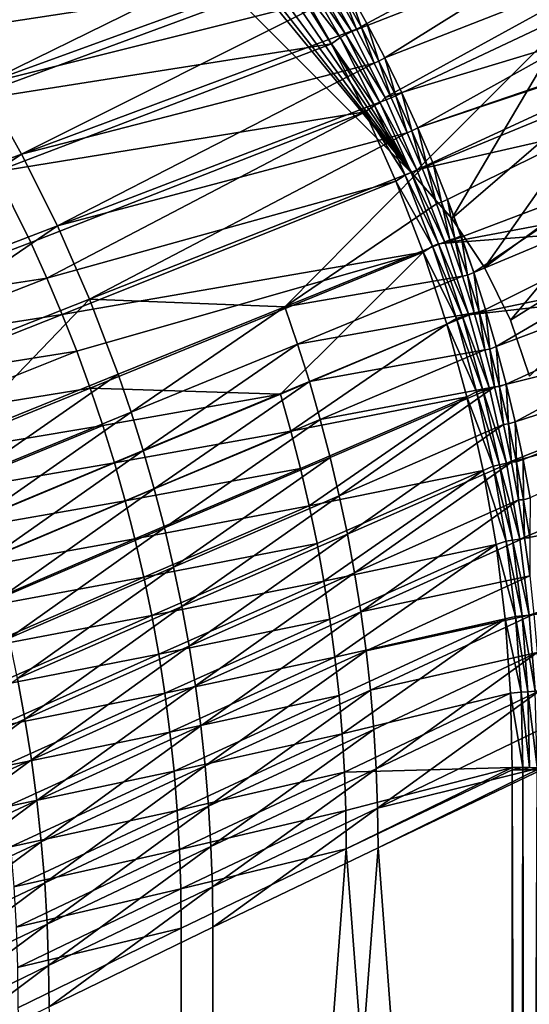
# Model space of a CAD drawing. Header units: metres. Extents: x -901 to 901, y -486 to 401.
# Tile 336 of 375: x 793 to 839, y 180 to 267. Entities that reach past the tile are written whole.
import ezdxf

# ---------------------------------------------------------------- set-up
doc = ezdxf.new("R2010")
doc.units = ezdxf.units.M

msp = doc.modelspace()

# ---------------------------------------------------------------- linework, layer by layer
at = {"layer": 'top0'}
for points in [[(868.623962, 290.492249, -3.399924), (824.199768, 266.802155, -32.467205), (822.541809, 269.816437, -32.465672)], [(825.783569, 263.74826, -32.468487), (824.199768, 266.802155, -32.467205), (868.623962, 290.492249, -3.399924)], [(872.828491, 282.140686, -3.399924), (825.783569, 263.74826, -32.468487), (868.623962, 290.492249, -3.399924)], [(819.514832, 272.042908, -29.865801), (822.860046, 266.103302, -29.869116), (870.017395, 284.498688, -0.803848)], [(822.860046, 266.103302, -29.869116), (825.802856, 260.232513, -29.871416), (870.017395, 284.498688, -0.803848)], [(870.017395, 284.498688, -0.803848), (825.802856, 260.232513, -29.871416), (874.420105, 274.93988, -0.803848)], [(827.292175, 260.656525, -32.469524), (825.783569, 263.74826, -32.468487), (872.828491, 282.140686, -3.399924)], [(828.724792, 257.528839, -32.47031), (827.292175, 260.656525, -32.469524), (872.828491, 282.140686, -3.399924)], [(828.724792, 257.528839, -32.47031), (872.828491, 282.140686, -3.399924), (876.485291, 273.91217, -3.399924)], [(784.054077, 265.684509, -84.85125), (814.151367, 276.510223, -31.994404), (780.032227, 271.43042, -84.902359)], [(817.738281, 270.841949, -31.971643), (814.151367, 276.510223, -31.994404), (784.054077, 265.684509, -84.85125)], [(786.258789, 267.410614, -86.06353), (818.101379, 275.146729, -33.518887), (790.043335, 261.401642, -86.029663)], [(818.101379, 275.146729, -33.518887), (819.894226, 272.241241, -33.514404), (790.043335, 261.401642, -86.029663)], [(825.802856, 260.232513, -29.871416), (828.644226, 253.807495, -29.872879), (874.420105, 274.93988, -0.803848)], [(874.420105, 274.93988, -0.803848), (828.644226, 253.807495, -29.872879), (878.28363, 265.150696, -0.803848)], [(876.619751, 273.58847, -3.399924), (828.724792, 257.528839, -32.47031), (876.485291, 273.91217, -3.399924)], [(830.080566, 254.367065, -32.470848), (828.724792, 257.528839, -32.47031), (876.619751, 273.58847, -3.399924)], [(831.358643, 251.173111, -32.471138), (830.080566, 254.367065, -32.470848), (876.619751, 273.58847, -3.399924)], [(831.358643, 251.173111, -32.471138), (876.619751, 273.58847, -3.399924), (833.678528, 244.696198, -32.470963)], [(833.678528, 244.696198, -32.470963), (876.619751, 273.58847, -3.399924), (880.22467, 264.190063, -3.399924)], [(790.043335, 261.401642, -86.029663), (819.894226, 272.241241, -33.514404), (821.615234, 269.292542, -33.510471)], [(822.860046, 266.103302, -29.869116), (819.514832, 272.042908, -29.865801), (818.973938, 271.717194, -30.285915)], [(818.481995, 271.422455, -30.782051), (817.738281, 270.841949, -31.971643), (821.815308, 265.554016, -30.776731)], [(822.317505, 265.82254, -30.285471), (818.973938, 271.717194, -30.285915), (818.481995, 271.422455, -30.782051)], [(821.815308, 265.554016, -30.776731), (822.317505, 265.82254, -30.285471), (818.481995, 271.422455, -30.782051)], [(822.317505, 265.82254, -30.285471), (822.860046, 266.103302, -29.869116), (818.973938, 271.717194, -30.285915)], [(787.7854, 259.748688, -84.805344), (817.738281, 270.841949, -31.971643), (784.054077, 265.684509, -84.85125)], [(821.042419, 264.988892, -31.954088), (817.738281, 270.841949, -31.971643), (787.7854, 259.748688, -84.805344)], [(817.738281, 270.841949, -31.971643), (821.042419, 264.988892, -31.954088), (821.815308, 265.554016, -30.776731)], [(823.263306, 266.302399, -33.507084), (821.615234, 269.292542, -33.510471), (822.03009, 269.50296, -32.920437)], [(822.03009, 269.50296, -32.920437), (822.541809, 269.816437, -32.465672), (823.683167, 266.503082, -32.919968)], [(823.683167, 266.503082, -32.919968), (823.263306, 266.302399, -33.507084), (822.03009, 269.50296, -32.920437)], [(822.541809, 269.816437, -32.465672), (824.199768, 266.802155, -32.467205), (823.683167, 266.503082, -32.919968)], [(790.043335, 261.401642, -86.029663), (821.615234, 269.292542, -33.510471), (793.528625, 255.209305, -85.997589)], [(821.615234, 269.292542, -33.510471), (823.263306, 266.302399, -33.507084), (793.528625, 255.209305, -85.997589)], [(823.683167, 266.503082, -32.919968), (824.199768, 266.802155, -32.467205), (825.262268, 263.46286, -32.919575)], [(824.199768, 266.802155, -32.467205), (825.783569, 263.74826, -32.468487), (825.262268, 263.46286, -32.919575)], [(793.528625, 255.209305, -85.997589), (823.263306, 266.302399, -33.507084), (824.837463, 263.272583, -33.50425)], [(825.367859, 259.768066, -30.28516), (822.317505, 265.82254, -30.285471), (821.815308, 265.554016, -30.776731)], [(825.802856, 260.232513, -29.871416), (822.860046, 266.103302, -29.869116), (822.317505, 265.82254, -30.285471)], [(825.367859, 259.768066, -30.28516), (825.802856, 260.232513, -29.871416), (822.317505, 265.82254, -30.285471)], [(824.837463, 263.272583, -33.50425), (823.263306, 266.302399, -33.507084), (823.683167, 266.503082, -32.919968)], [(825.262268, 263.46286, -32.919575), (824.837463, 263.272583, -33.50425), (823.683167, 266.503082, -32.919968)], [(791.217102, 253.63916, -84.764809), (821.042419, 264.988892, -31.954088), (787.7854, 259.748688, -84.805344)], [(791.217102, 253.63916, -84.764809), (824.055908, 258.968292, -31.941742), (821.042419, 264.988892, -31.954088)], [(821.815308, 265.554016, -30.776731), (821.042419, 264.988892, -31.954088), (824.855713, 259.525665, -30.773102)], [(821.042419, 264.988892, -31.954088), (824.055908, 258.968292, -31.941742), (824.855713, 259.525665, -30.773102)], [(824.855713, 259.525665, -30.773102), (825.367859, 259.768066, -30.28516), (821.815308, 265.554016, -30.776731)], [(828.644226, 253.807495, -29.872879), (831.146118, 247.301697, -29.873283), (878.28363, 265.150696, -0.803848)], [(878.28363, 265.150696, -0.803848), (831.146118, 247.301697, -29.873283), (881.120422, 256.717102, -0.803848)], [(880.22467, 264.190063, -3.399924), (834.719055, 241.41713, -32.470493), (833.678528, 244.696198, -32.470963)], [(835.679138, 238.113617, -32.469769), (834.719055, 241.41713, -32.470493), (880.22467, 264.190063, -3.399924)], [(882.92395, 255.96434, -3.399924), (835.679138, 238.113617, -32.469769), (880.22467, 264.190063, -3.399924)], [(796.706543, 248.848099, -85.967567), (793.528625, 255.209305, -85.997589), (824.837463, 263.272583, -33.50425)], [(824.837463, 263.272583, -33.50425), (826.336609, 260.204895, -33.501965), (796.706543, 248.848099, -85.967567)], [(826.336609, 260.204895, -33.501965), (824.837463, 263.272583, -33.50425), (825.262268, 263.46286, -32.919575)], [(825.262268, 263.46286, -32.919575), (825.783569, 263.74826, -32.468487), (826.766174, 260.384003, -32.91927)], [(826.766174, 260.384003, -32.91927), (826.336609, 260.204895, -33.501965), (825.262268, 263.46286, -32.919575)], [(825.783569, 263.74826, -32.468487), (827.292175, 260.656525, -32.469524), (826.766174, 260.384003, -32.91927)], [(790.043335, 261.401642, -86.029663), (793.528625, 255.209305, -85.997589), (763.974915, 244.178833, -139.173096)], [(826.766174, 260.384003, -32.91927), (827.292175, 260.656525, -32.469524), (828.193848, 257.268066, -32.919041)], [(827.292175, 260.656525, -32.469524), (828.724792, 257.528839, -32.47031), (828.193848, 257.268066, -32.919041)], [(826.336609, 260.204895, -33.501965), (827.759888, 257.101257, -33.500229), (796.706543, 248.848099, -85.967567)], [(828.116272, 253.566528, -30.28499), (825.367859, 259.768066, -30.28516), (824.855713, 259.525665, -30.773102)], [(828.644226, 253.807495, -29.872879), (825.802856, 260.232513, -29.871416), (825.367859, 259.768066, -30.28516)], [(828.116272, 253.566528, -30.28499), (828.644226, 253.807495, -29.872879), (825.367859, 259.768066, -30.28516)], [(827.759888, 257.101257, -33.500229), (826.336609, 260.204895, -33.501965), (826.766174, 260.384003, -32.91927)], [(828.193848, 257.268066, -32.919041), (827.759888, 257.101257, -33.500229), (826.766174, 260.384003, -32.91927)], [(794.339844, 247.372131, -84.729836), (824.055908, 258.968292, -31.941742), (791.217102, 253.63916, -84.764809)], [(795.782532, 244.184616, -84.714478), (824.055908, 258.968292, -31.941742), (794.339844, 247.372131, -84.729836)], [(826.772217, 252.80191, -31.93471), (824.055908, 258.968292, -31.941742), (795.782532, 244.184616, -84.714478)], [(824.855713, 259.525665, -30.773102), (824.055908, 258.968292, -31.941742), (827.594299, 253.350235, -30.771168)], [(824.055908, 258.968292, -31.941742), (826.772217, 252.80191, -31.93471), (827.594299, 253.350235, -30.771168)], [(827.594299, 253.350235, -30.771168), (828.116272, 253.566528, -30.28499), (824.855713, 259.525665, -30.773102)], [(796.706543, 248.848099, -85.967567), (827.759888, 257.101257, -33.500229), (799.569763, 242.33284, -85.939857)], [(799.569763, 242.33284, -85.939857), (827.759888, 257.101257, -33.500229), (829.106506, 253.963547, -33.499039)], [(829.106506, 253.963547, -33.499039), (827.759888, 257.101257, -33.500229), (828.193848, 257.268066, -32.919041)], [(828.193848, 257.268066, -32.919041), (828.724792, 257.528839, -32.47031), (829.543945, 254.116684, -32.918896)], [(829.543945, 254.116684, -32.918896), (829.106506, 253.963547, -33.499039), (828.193848, 257.268066, -32.919041)], [(828.724792, 257.528839, -32.47031), (830.080566, 254.367065, -32.470848), (829.543945, 254.116684, -32.918896)], [(831.146118, 247.301697, -29.873283), (882.727722, 251.24791, -0.803848), (881.120422, 256.717102, -0.803848)], [(882.92395, 255.96434, -3.399924), (836.558411, 234.787659, -32.468777), (835.679138, 238.113617, -32.469769)], [(837.356201, 231.441254, -32.467522), (836.558411, 234.787659, -32.468777), (882.92395, 255.96434, -3.399924)], [(885.419678, 246.937363, -3.399924), (837.356201, 231.441254, -32.467522), (882.92395, 255.96434, -3.399924)], [(763.974915, 244.178833, -139.173096), (793.528625, 255.209305, -85.997589), (767.271973, 237.544861, -139.12355)], [(767.271973, 237.544861, -139.12355), (793.528625, 255.209305, -85.997589), (796.706543, 248.848099, -85.967567)], [(779.590698, 241.712234, -111.234886), (794.339844, 247.372131, -84.729836), (791.217102, 253.63916, -84.764809)], [(816.913147, 241.648148, -59.450813), (799.569763, 242.33284, -85.939857), (829.106506, 253.963547, -33.499039)], [(829.106506, 253.963547, -33.499039), (830.375549, 250.793655, -33.498402), (816.913147, 241.648148, -59.450813)], [(830.554871, 247.231796, -30.284966), (828.116272, 253.566528, -30.28499), (827.594299, 253.350235, -30.771168)], [(831.146118, 247.301697, -29.873283), (828.644226, 253.807495, -29.872879), (828.116272, 253.566528, -30.28499)], [(830.554871, 247.231796, -30.284966), (831.146118, 247.301697, -29.873283), (828.116272, 253.566528, -30.28499)], [(830.375549, 250.793655, -33.498402), (829.106506, 253.963547, -33.499039), (829.543945, 254.116684, -32.918896)], [(829.543945, 254.116684, -32.918896), (830.080566, 254.367065, -32.470848), (830.815552, 250.931641, -32.918831)], [(830.815552, 250.931641, -32.918831), (830.375549, 250.793655, -33.498402), (829.543945, 254.116684, -32.918896)], [(830.080566, 254.367065, -32.470848), (831.358643, 251.173111, -32.471138), (830.815552, 250.931641, -32.918831)], [(797.144531, 240.963806, -84.700577), (826.772217, 252.80191, -31.93471), (795.782532, 244.184616, -84.714478)], [(829.184814, 246.511459, -31.933096), (826.772217, 252.80191, -31.93471), (797.144531, 240.963806, -84.700577)], [(827.594299, 253.350235, -30.771168), (826.772217, 252.80191, -31.93471), (830.023193, 247.041626, -30.770933)], [(826.772217, 252.80191, -31.93471), (829.184814, 246.511459, -31.933096), (830.023193, 247.041626, -30.770933)], [(830.023193, 247.041626, -30.770933), (830.554871, 247.231796, -30.284966), (827.594299, 253.350235, -30.771168)], [(830.815552, 250.931641, -32.918831), (831.358643, 251.173111, -32.471138), (832.008057, 247.71521, -32.91885)], [(831.146118, 247.301697, -29.873283), (833.248291, 240.941315, -29.872656), (882.727722, 251.24791, -0.803848)], [(831.358643, 251.173111, -32.471138), (832.558228, 247.948853, -32.471176), (832.008057, 247.71521, -32.91885)], [(832.558228, 247.948853, -32.471176), (831.358643, 251.173111, -32.471138), (833.678528, 244.696198, -32.470963)], [(833.248291, 240.941315, -29.872656), (883.954773, 246.598083, -0.803848), (882.727722, 251.24791, -0.803848)], [(830.375549, 250.793655, -33.498402), (831.566284, 247.593491, -33.498318), (816.913147, 241.648148, -59.450813)], [(831.566284, 247.593491, -33.498318), (830.375549, 250.793655, -33.498402), (830.815552, 250.931641, -32.918831)], [(832.008057, 247.71521, -32.91885), (831.566284, 247.593491, -33.498318), (830.815552, 250.931641, -32.918831)], [(770.241455, 230.747467, -139.078003), (767.271973, 237.544861, -139.12355), (796.706543, 248.848099, -85.967567)], [(799.569763, 242.33284, -85.939857), (770.241455, 230.747467, -139.078003), (796.706543, 248.848099, -85.967567)], [(816.913147, 241.648148, -59.450813), (831.566284, 247.593491, -33.498318), (832.677795, 244.364975, -33.498783)], [(832.677795, 244.364975, -33.498783), (831.566284, 247.593491, -33.498318), (832.008057, 247.71521, -32.91885)], [(832.008057, 247.71521, -32.91885), (832.558228, 247.948853, -32.471176), (833.121033, 244.469772, -32.918949)], [(833.121033, 244.469772, -32.918949), (832.677795, 244.364975, -33.498783), (832.008057, 247.71521, -32.91885)], [(832.558228, 247.948853, -32.471176), (833.678528, 244.696198, -32.470963), (833.121033, 244.469772, -32.918949)], [(795.782532, 244.184616, -84.714478), (794.339844, 247.372131, -84.729836), (779.590698, 241.712234, -111.234886)], [(830.023193, 247.041626, -30.770933), (829.184814, 246.511459, -31.933096), (832.138062, 240.617905, -30.772385)], [(832.679504, 240.781891, -30.285084), (830.554871, 247.231796, -30.284966), (830.023193, 247.041626, -30.770933)], [(832.138062, 240.617905, -30.772385), (832.679504, 240.781891, -30.285084), (830.023193, 247.041626, -30.770933)], [(833.248291, 240.941315, -29.872656), (831.146118, 247.301697, -29.873283), (830.554871, 247.231796, -30.284966)], [(832.679504, 240.781891, -30.285084), (833.248291, 240.941315, -29.872656), (830.554871, 247.231796, -30.284966)], [(833.248291, 240.941315, -29.872656), (835.075623, 234.382751, -29.870964), (883.954773, 246.598083, -0.803848)], [(835.075623, 234.382751, -29.870964), (836.579956, 227.764771, -29.868177), (883.954773, 246.598083, -0.803848)], [(883.954773, 246.598083, -0.803848), (836.579956, 227.764771, -29.868177), (885.311462, 240.790527, -0.803848)], [(838.072083, 228.07637, -32.465992), (837.356201, 231.441254, -32.467522), (885.419678, 246.937363, -3.399924)], [(838.705444, 224.694992, -32.464188), (838.072083, 228.07637, -32.465992), (885.419678, 246.937363, -3.399924)], [(798.424927, 237.7117, -84.688156), (829.184814, 246.511459, -31.933096), (797.144531, 240.963806, -84.700577)], [(829.184814, 246.511459, -31.933096), (798.424927, 237.7117, -84.688156), (799.623413, 234.430222, -84.677231)], [(816.514954, 233.888519, -58.256424), (829.184814, 246.511459, -31.933096), (799.623413, 234.430222, -84.677231)], [(831.28717, 240.118668, -31.937), (829.184814, 246.511459, -31.933096), (816.514954, 233.888519, -58.256424)], [(829.184814, 246.511459, -31.933096), (831.28717, 240.118668, -31.937), (832.138062, 240.617905, -30.772385)], [(781.059692, 238.456207, -111.214241), (795.782532, 244.184616, -84.714478), (779.590698, 241.712234, -111.234886)], [(797.144531, 240.963806, -84.700577), (795.782532, 244.184616, -84.714478), (781.059692, 238.456207, -111.214241)], [(816.913147, 241.648148, -59.450813), (832.677795, 244.364975, -33.498783), (818.043152, 238.344742, -59.444592)], [(832.677795, 244.364975, -33.498783), (833.709656, 241.110107, -33.499809), (818.043152, 238.344742, -59.444592)], [(833.709656, 241.110107, -33.499809), (832.677795, 244.364975, -33.498783), (833.121033, 244.469772, -32.918949)], [(833.121033, 244.469772, -32.918949), (833.678528, 244.696198, -32.470963), (834.154236, 241.197723, -32.919128)], [(834.154236, 241.197723, -32.919128), (833.709656, 241.110107, -33.499809), (833.121033, 244.469772, -32.918949)], [(833.678528, 244.696198, -32.470963), (834.719055, 241.41713, -32.470493), (834.154236, 241.197723, -32.919128)], [(770.241455, 230.747467, -139.078003), (799.569763, 242.33284, -85.939857), (787.432983, 229.730591, -112.442902)], [(787.432983, 229.730591, -112.442902), (799.569763, 242.33284, -85.939857), (802.111572, 235.678757, -85.914696)], [(802.111572, 235.678757, -85.914696), (799.569763, 242.33284, -85.939857), (816.913147, 241.648148, -59.450813)], [(803.260132, 232.304489, -85.90316), (802.111572, 235.678757, -85.914696), (816.913147, 241.648148, -59.450813)], [(816.913147, 241.648148, -59.450813), (818.043152, 238.344742, -59.444592), (803.260132, 232.304489, -85.90316)], [(834.154236, 241.197723, -32.919128), (834.719055, 241.41713, -32.470493), (835.107117, 237.901505, -32.919388)], [(834.719055, 241.41713, -32.470493), (835.679138, 238.113617, -32.469769), (835.107117, 237.901505, -32.919388)], [(782.446411, 235.165741, -111.19529), (797.144531, 240.963806, -84.700577), (781.059692, 238.456207, -111.214241)], [(798.424927, 237.7117, -84.688156), (797.144531, 240.963806, -84.700577), (782.446411, 235.165741, -111.19529)], [(818.043152, 238.344742, -59.444592), (833.709656, 241.110107, -33.499809), (819.092041, 235.013672, -59.438763)], [(819.092041, 235.013672, -59.438763), (833.709656, 241.110107, -33.499809), (834.661255, 237.830887, -33.501411)], [(832.138062, 240.617905, -30.772385), (831.28717, 240.118668, -31.937), (833.93573, 234.098236, -30.775509)], [(834.486694, 234.23587, -30.285343), (832.679504, 240.781891, -30.285084), (832.138062, 240.617905, -30.772385)], [(833.93573, 234.098236, -30.775509), (834.486694, 234.23587, -30.285343), (832.138062, 240.617905, -30.772385)], [(835.075623, 234.382751, -29.870964), (833.248291, 240.941315, -29.872656), (832.679504, 240.781891, -30.285084)], [(834.486694, 234.23587, -30.285343), (835.075623, 234.382751, -29.870964), (832.679504, 240.781891, -30.285084)], [(834.661255, 237.830887, -33.501411), (833.709656, 241.110107, -33.499809), (834.154236, 241.197723, -32.919128)], [(835.107117, 237.901505, -32.919388), (834.661255, 237.830887, -33.501411), (834.154236, 241.197723, -32.919128)], [(836.579956, 227.764771, -29.868177), (837.767822, 221.024963, -29.86421), (885.311462, 240.790527, -0.803848)], [(885.311462, 240.790527, -0.803848), (837.767822, 221.024963, -29.86421), (887.293213, 230.21315, -0.803848)], [(817.451233, 230.603241, -58.254318), (831.28717, 240.118668, -31.937), (816.514954, 233.888519, -58.256424)], [(833.072754, 233.645325, -31.946529), (831.28717, 240.118668, -31.937), (817.451233, 230.603241, -58.254318)], [(831.28717, 240.118668, -31.937), (833.072754, 233.645325, -31.946529), (833.93573, 234.098236, -30.775509)], [(818.043152, 238.344742, -59.444592), (804.326172, 228.901352, -85.892357), (803.260132, 232.304489, -85.90316)], [(818.043152, 238.344742, -59.444592), (819.092041, 235.013672, -59.438763), (804.326172, 228.901352, -85.892357)], [(820.059326, 231.656891, -59.433346), (819.092041, 235.013672, -59.438763), (834.661255, 237.830887, -33.501411)], [(820.059326, 231.656891, -59.433346), (834.661255, 237.830887, -33.501411), (835.532043, 234.529343, -33.50359)], [(835.532043, 234.529343, -33.50359), (834.661255, 237.830887, -33.501411), (835.107117, 237.901505, -32.919388)], [(835.107117, 237.901505, -32.919388), (835.679138, 238.113617, -32.469769), (835.97937, 234.583466, -32.919727)], [(835.97937, 234.583466, -32.919727), (835.532043, 234.529343, -33.50359), (835.107117, 237.901505, -32.919388)], [(835.679138, 238.113617, -32.469769), (836.558411, 234.787659, -32.468777), (835.97937, 234.583466, -32.919727)], [(783.75, 231.842865, -111.17807), (798.424927, 237.7117, -84.688156), (782.446411, 235.165741, -111.19529)], [(799.623413, 234.430222, -84.677231), (798.424927, 237.7117, -84.688156), (783.75, 231.842865, -111.17807)], [(788.601624, 226.283081, -112.427246), (787.432983, 229.730591, -112.442902), (802.111572, 235.678757, -85.914696)], [(788.601624, 226.283081, -112.427246), (802.111572, 235.678757, -85.914696), (803.260132, 232.304489, -85.90316)], [(784.970093, 228.489502, -111.162621), (799.623413, 234.430222, -84.677231), (783.75, 231.842865, -111.17807)], [(800.739868, 231.121246, -84.667824), (799.623413, 234.430222, -84.677231), (784.970093, 228.489502, -111.162621)], [(816.514954, 233.888519, -58.256424), (799.623413, 234.430222, -84.677231), (800.739868, 231.121246, -84.667824)], [(819.092041, 235.013672, -59.438763), (805.309082, 225.471313, -85.882317), (804.326172, 228.901352, -85.892357)], [(805.309082, 225.471313, -85.882317), (819.092041, 235.013672, -59.438763), (820.059326, 231.656891, -59.433346)], [(820.944336, 228.276413, -59.428356), (820.059326, 231.656891, -59.433346), (835.532043, 234.529343, -33.50359)], [(820.944336, 228.276413, -59.428356), (835.532043, 234.529343, -33.50359), (821.746582, 224.874222, -59.423809)], [(835.532043, 234.529343, -33.50359), (836.321472, 231.207458, -33.506363), (821.746582, 224.874222, -59.423809)], [(836.579956, 227.764771, -29.868177), (835.075623, 234.382751, -29.870964), (834.486694, 234.23587, -30.285343)], [(836.321472, 231.207458, -33.506363), (835.532043, 234.529343, -33.50359), (835.97937, 234.583466, -32.919727)], [(835.97937, 234.583466, -32.919727), (836.558411, 234.787659, -32.468777), (836.770569, 231.246048, -32.920147)], [(836.770569, 231.246048, -32.920147), (836.321472, 231.207458, -33.506363), (835.97937, 234.583466, -32.919727)], [(836.558411, 234.787659, -32.468777), (837.356201, 231.441254, -32.467522), (836.770569, 231.246048, -32.920147)], [(801.773987, 227.786713, -84.659973), (816.514954, 233.888519, -58.256424), (800.739868, 231.121246, -84.667824)], [(817.451233, 230.603241, -58.254318), (816.514954, 233.888519, -58.256424), (801.773987, 227.786713, -84.659973)], [(818.306274, 227.297302, -58.253456), (833.072754, 233.645325, -31.946529), (817.451233, 230.603241, -58.254318)], [(833.072754, 233.645325, -31.946529), (818.306274, 227.297302, -58.253456), (819.079956, 223.972549, -58.253849)], [(834.535034, 227.113144, -31.961788), (833.072754, 233.645325, -31.946529), (819.079956, 223.972549, -58.253849)], [(833.93573, 234.098236, -30.775509), (833.072754, 233.645325, -31.946529), (835.41272, 227.50177, -30.780293)], [(833.072754, 233.645325, -31.946529), (834.535034, 227.113144, -31.961788), (835.41272, 227.50177, -30.780293)], [(835.973206, 227.612854, -30.28574), (834.486694, 234.23587, -30.285343), (833.93573, 234.098236, -30.775509)], [(835.41272, 227.50177, -30.780293), (835.973206, 227.612854, -30.28574), (833.93573, 234.098236, -30.775509)], [(835.973206, 227.612854, -30.28574), (836.579956, 227.764771, -29.868177), (834.486694, 234.23587, -30.285343)], [(789.686218, 222.805603, -112.412613), (788.601624, 226.283081, -112.427246), (803.260132, 232.304489, -85.90316)], [(803.260132, 232.304489, -85.90316), (804.326172, 228.901352, -85.892357), (789.686218, 222.805603, -112.412613)], [(786.106506, 225.107605, -111.148964), (800.739868, 231.121246, -84.667824), (784.970093, 228.489502, -111.162621)], [(801.773987, 227.786713, -84.659973), (800.739868, 231.121246, -84.667824), (786.106506, 225.107605, -111.148964)], [(806.208374, 222.016403, -85.873077), (805.309082, 225.471313, -85.882317), (820.059326, 231.656891, -59.433346)], [(806.208374, 222.016403, -85.873077), (820.059326, 231.656891, -59.433346), (820.944336, 228.276413, -59.428356)], [(821.746582, 224.874222, -59.423809), (836.321472, 231.207458, -33.506363), (822.465637, 221.452316, -59.419724)], [(836.321472, 231.207458, -33.506363), (837.029053, 227.867264, -33.509735), (822.465637, 221.452316, -59.419724)], [(837.029053, 227.867264, -33.509735), (836.321472, 231.207458, -33.506363), (836.770569, 231.246048, -32.920147)], [(836.770569, 231.246048, -32.920147), (837.356201, 231.441254, -32.467522), (837.480286, 227.891617, -32.920643)], [(837.480286, 227.891617, -32.920643), (837.029053, 227.867264, -33.509735), (836.770569, 231.246048, -32.920147)], [(837.356201, 231.441254, -32.467522), (838.072083, 228.07637, -32.465992), (837.480286, 227.891617, -32.920643)], [(802.725708, 224.428482, -84.653687), (817.451233, 230.603241, -58.254318), (801.773987, 227.786713, -84.659973)], [(818.306274, 227.297302, -58.253456), (817.451233, 230.603241, -58.254318), (802.725708, 224.428482, -84.653687)], [(837.767822, 221.024963, -29.86421), (838.615112, 214.274445, -29.859097), (887.293213, 230.21315, -0.803848)], [(887.293213, 230.21315, -0.803848), (838.615112, 214.274445, -29.859097), (888.514221, 221.03038, -0.803848)], [(804.326172, 228.901352, -85.892357), (790.686157, 219.300171, -112.39904), (789.686218, 222.805603, -112.412613)], [(804.326172, 228.901352, -85.892357), (805.309082, 225.471313, -85.882317), (790.686157, 219.300171, -112.39904)], [(807.023499, 218.538605, -85.86467), (806.208374, 222.016403, -85.873077), (820.944336, 228.276413, -59.428356)], [(820.944336, 228.276413, -59.428356), (821.746582, 224.874222, -59.423809), (807.023499, 218.538605, -85.86467)], [(787.159119, 221.699112, -111.137146), (801.773987, 227.786713, -84.659973), (786.106506, 225.107605, -111.148964)], [(802.725708, 224.428482, -84.653687), (801.773987, 227.786713, -84.659973), (787.159119, 221.699112, -111.137146)], [(822.465637, 221.452316, -59.419724), (837.029053, 227.867264, -33.509735), (823.101074, 218.012726, -59.416122)], [(837.029053, 227.867264, -33.509735), (837.654236, 224.510757, -33.513721), (823.101074, 218.012726, -59.416122)], [(835.41272, 227.50177, -30.780293), (834.535034, 227.113144, -31.961788), (836.565735, 220.847626, -30.786724)], [(837.13562, 220.931931, -30.28627), (835.973206, 227.612854, -30.28574), (835.41272, 227.50177, -30.780293)], [(836.565735, 220.847626, -30.786724), (837.13562, 220.931931, -30.28627), (835.41272, 227.50177, -30.780293)], [(837.767822, 221.024963, -29.86421), (836.579956, 227.764771, -29.868177), (835.973206, 227.612854, -30.28574)], [(837.13562, 220.931931, -30.28627), (837.767822, 221.024963, -29.86421), (835.973206, 227.612854, -30.28574)], [(837.654236, 224.510757, -33.513721), (837.029053, 227.867264, -33.509735), (837.480286, 227.891617, -32.920643)], [(837.480286, 227.891617, -32.920643), (838.072083, 228.07637, -32.465992), (838.108215, 224.522614, -32.921223)], [(838.108215, 224.522614, -32.921223), (837.654236, 224.510757, -33.513721), (837.480286, 227.891617, -32.920643)], [(838.072083, 228.07637, -32.465992), (838.705444, 224.694992, -32.464188), (838.108215, 224.522614, -32.921223)], [(803.594849, 221.048477, -84.648994), (818.306274, 227.297302, -58.253456), (802.725708, 224.428482, -84.653687)], [(819.079956, 223.972549, -58.253849), (818.306274, 227.297302, -58.253456), (803.594849, 221.048477, -84.648994)], [(834.535034, 227.113144, -31.961788), (819.079956, 223.972549, -58.253849), (819.772034, 220.630875, -58.255516)], [(820.382385, 217.274124, -58.258472), (834.535034, 227.113144, -31.961788), (819.772034, 220.630875, -58.255516)], [(835.667725, 220.543488, -31.982882), (834.535034, 227.113144, -31.961788), (820.382385, 217.274124, -58.258472)], [(834.535034, 227.113144, -31.961788), (835.667725, 220.543488, -31.982882), (836.565735, 220.847626, -30.786724)], [(805.309082, 225.471313, -85.882317), (791.600891, 215.768814, -112.386566), (790.686157, 219.300171, -112.39904)], [(791.600891, 215.768814, -112.386566), (805.309082, 225.471313, -85.882317), (806.208374, 222.016403, -85.873077)], [(807.023499, 218.538605, -85.86467), (821.746582, 224.874222, -59.423809), (807.753967, 215.039963, -85.857124)], [(807.753967, 215.039963, -85.857124), (821.746582, 224.874222, -59.423809), (822.465637, 221.452316, -59.419724)], [(788.127808, 218.265915, -111.12719), (802.725708, 224.428482, -84.653687), (787.159119, 221.699112, -111.137146)], [(803.594849, 221.048477, -84.648994), (802.725708, 224.428482, -84.653687), (788.127808, 218.265915, -111.12719)], [(804.381104, 217.648605, -84.645927), (819.079956, 223.972549, -58.253849), (803.594849, 221.048477, -84.648994)], [(819.772034, 220.630875, -58.255516), (819.079956, 223.972549, -58.253849), (804.381104, 217.648605, -84.645927)], [(823.101074, 218.012726, -59.416122), (837.654236, 224.510757, -33.513721), (823.652405, 214.55748, -59.413013)], [(837.654236, 224.510757, -33.513721), (838.196533, 221.139969, -33.518326), (823.652405, 214.55748, -59.413013)], [(838.196533, 221.139969, -33.518326), (837.654236, 224.510757, -33.513721), (838.108215, 224.522614, -32.921223)], [(838.108215, 224.522614, -32.921223), (838.705444, 224.694992, -32.464188), (838.65387, 221.141403, -32.921879)], [(838.65387, 221.141403, -32.921879), (838.196533, 221.139969, -33.518326), (838.108215, 224.522614, -32.921223)], [(792.429932, 212.213562, -112.375244), (791.600891, 215.768814, -112.386566), (806.208374, 222.016403, -85.873077)], [(792.429932, 212.213562, -112.375244), (806.208374, 222.016403, -85.873077), (807.023499, 218.538605, -85.86467)], [(807.753967, 215.039963, -85.857124), (822.465637, 221.452316, -59.419724), (808.399414, 211.522507, -85.850471)], [(822.465637, 221.452316, -59.419724), (823.101074, 218.012726, -59.416122), (808.399414, 211.522507, -85.850471)], [(789.012268, 214.809982, -111.119141), (803.594849, 221.048477, -84.648994), (788.127808, 218.265915, -111.12719)], [(804.381104, 217.648605, -84.645927), (803.594849, 221.048477, -84.648994), (789.012268, 214.809982, -111.119141)], [(805.084473, 214.230743, -84.644501), (819.772034, 220.630875, -58.255516), (804.381104, 217.648605, -84.645927)], [(820.382385, 217.274124, -58.258472), (819.772034, 220.630875, -58.255516), (805.084473, 214.230743, -84.644501)], [(820.910767, 213.904114, -58.262745), (835.667725, 220.543488, -31.982882), (820.382385, 217.274124, -58.258472)], [(835.667725, 220.543488, -31.982882), (820.910767, 213.904114, -58.262745), (821.357056, 210.522659, -58.268368)], [(836.469299, 213.950562, -32.009983), (835.667725, 220.543488, -31.982882), (821.357056, 210.522659, -58.268368)], [(823.652405, 214.55748, -59.413013), (838.196533, 221.139969, -33.518326), (838.655762, 217.756958, -33.52356)], [(836.565735, 220.847626, -30.786724), (835.667725, 220.543488, -31.982882), (837.391479, 214.154984, -30.794786)], [(835.667725, 220.543488, -31.982882), (836.469299, 213.950562, -32.009983), (837.391479, 214.154984, -30.794786)], [(837.970581, 214.212158, -30.286932), (837.13562, 220.931931, -30.28627), (836.565735, 220.847626, -30.786724)], [(837.391479, 214.154984, -30.794786), (837.970581, 214.212158, -30.286932), (836.565735, 220.847626, -30.786724)], [(838.615112, 214.274445, -29.859097), (837.767822, 221.024963, -29.86421), (837.13562, 220.931931, -30.28627)], [(837.970581, 214.212158, -30.286932), (838.615112, 214.274445, -29.859097), (837.13562, 220.931931, -30.28627)], [(838.655762, 217.756958, -33.52356), (838.196533, 221.139969, -33.518326), (838.65387, 221.141403, -32.921879)], [(838.615112, 214.274445, -29.859097), (839.127136, 207.507172, -29.852839), (888.514221, 221.03038, -0.803848)], [(793.172729, 208.636459, -112.365105), (792.429932, 212.213562, -112.375244), (807.023499, 218.538605, -85.86467)], [(793.172729, 208.636459, -112.365105), (807.023499, 218.538605, -85.86467), (807.753967, 215.039963, -85.857124)], [(808.399414, 211.522507, -85.850471), (823.101074, 218.012726, -59.416122), (808.959412, 207.988266, -85.844749)], [(823.101074, 218.012726, -59.416122), (823.652405, 214.55748, -59.413013), (808.959412, 207.988266, -85.844749)], [(823.652405, 214.55748, -59.413013), (838.655762, 217.756958, -33.52356), (824.119507, 211.088623, -59.410419)], [(838.655762, 217.756958, -33.52356), (839.031799, 214.36377, -33.529438), (824.119507, 211.088623, -59.410419)], [(789.812439, 211.333237, -111.113022), (804.381104, 217.648605, -84.645927), (789.012268, 214.809982, -111.119141)], [(805.084473, 214.230743, -84.644501), (804.381104, 217.648605, -84.645927), (789.812439, 211.333237, -111.113022)], [(805.704651, 210.796753, -84.644745), (820.382385, 217.274124, -58.258472), (805.084473, 214.230743, -84.644501)], [(820.910767, 213.904114, -58.262745), (820.382385, 217.274124, -58.258472), (805.704651, 210.796753, -84.644745)], [(790.528076, 207.837601, -111.108864), (805.084473, 214.230743, -84.644501), (789.812439, 211.333237, -111.113022)], [(805.704651, 210.796753, -84.644745), (805.084473, 214.230743, -84.644501), (790.528076, 207.837601, -111.108864)], [(793.172729, 208.636459, -112.365105), (807.753967, 215.039963, -85.857124), (793.828979, 205.039566, -112.356201)], [(807.753967, 215.039963, -85.857124), (808.399414, 211.522507, -85.850471), (793.828979, 205.039566, -112.356201)], [(808.959412, 207.988266, -85.844749), (823.652405, 214.55748, -59.413013), (809.433655, 204.439301, -85.839981)], [(823.652405, 214.55748, -59.413013), (824.119507, 211.088623, -59.410419), (809.433655, 204.439301, -85.839981)], [(824.119507, 211.088623, -59.410419), (839.031799, 214.36377, -33.529438), (824.501892, 207.6082, -59.408356)], [(839.031799, 214.36377, -33.529438), (839.324402, 210.962509, -33.535969), (824.501892, 207.6082, -59.408356)], [(839.127136, 207.507172, -29.852839), (838.615112, 214.274445, -29.859097), (837.970581, 214.212158, -30.286932)], [(806.241516, 207.348358, -84.646698), (820.910767, 213.904114, -58.262745), (805.704651, 210.796753, -84.644745)], [(821.357056, 210.522659, -58.268368), (820.910767, 213.904114, -58.262745), (806.241516, 207.348358, -84.646698)], [(836.469299, 213.950562, -32.009983), (821.357056, 210.522659, -58.268368), (821.721008, 207.131516, -58.275372)], [(822.002502, 203.732605, -58.283779), (836.469299, 213.950562, -32.009983), (821.721008, 207.131516, -58.275372)], [(836.942139, 207.342529, -32.04332), (836.469299, 213.950562, -32.009983), (822.002502, 203.732605, -58.283779)], [(837.391479, 214.154984, -30.794786), (836.469299, 213.950562, -32.009983), (837.886597, 207.442963, -30.804468)], [(836.469299, 213.950562, -32.009983), (836.942139, 207.342529, -32.04332), (837.886597, 207.442963, -30.804468)], [(838.474731, 207.472656, -30.287724), (837.970581, 214.212158, -30.286932), (837.391479, 214.154984, -30.794786)], [(837.886597, 207.442963, -30.804468), (838.474731, 207.472656, -30.287724), (837.391479, 214.154984, -30.794786)], [(838.474731, 207.472656, -30.287724), (839.127136, 207.507172, -29.852839), (837.970581, 214.212158, -30.286932)], [(791.159058, 204.324936, -111.106728), (805.704651, 210.796753, -84.644745), (790.528076, 207.837601, -111.108864)], [(806.241516, 207.348358, -84.646698), (805.704651, 210.796753, -84.644745), (791.159058, 204.324936, -111.106728)], [(793.828979, 205.039566, -112.356201), (808.399414, 211.522507, -85.850471), (794.398315, 201.424957, -112.348564)], [(808.399414, 211.522507, -85.850471), (808.959412, 207.988266, -85.844749), (794.398315, 201.424957, -112.348564)], [(809.433655, 204.439301, -85.839981), (824.119507, 211.088623, -59.410419), (809.82196, 200.877686, -85.836205)], [(824.119507, 211.088623, -59.410419), (824.501892, 207.6082, -59.408356), (809.82196, 200.877686, -85.836205)], [(824.501892, 207.6082, -59.408356), (839.324402, 210.962509, -33.535969), (824.7995, 204.11824, -59.406837)], [(839.324402, 210.962509, -33.535969), (825.012146, 200.620834, -59.405888), (824.7995, 204.11824, -59.406837)], [(839.324402, 210.962509, -33.535969), (839.533447, 207.555222, -33.543159), (825.012146, 200.620834, -59.405888)], [(806.695007, 203.887207, -84.650414), (821.357056, 210.522659, -58.268368), (806.241516, 207.348358, -84.646698)], [(821.721008, 207.131516, -58.275372), (821.357056, 210.522659, -58.268368), (806.695007, 203.887207, -84.650414)], [(793.172729, 208.636459, -112.365105), (793.828979, 205.039566, -112.356201), (779.389771, 198.563095, -138.93335)], [(791.705261, 200.79689, -111.106644), (806.241516, 207.348358, -84.646698), (791.159058, 204.324936, -111.106728)], [(806.695007, 203.887207, -84.650414), (806.241516, 207.348358, -84.646698), (791.705261, 200.79689, -111.106644)], [(794.398315, 201.424957, -112.348564), (808.959412, 207.988266, -85.844749), (794.880371, 197.794708, -112.342239)], [(808.959412, 207.988266, -85.844749), (809.433655, 204.439301, -85.839981), (794.880371, 197.794708, -112.342239)], [(809.82196, 200.877686, -85.836205), (824.501892, 207.6082, -59.408356), (810.124023, 197.305481, -85.833443)], [(824.501892, 207.6082, -59.408356), (824.7995, 204.11824, -59.406837), (810.124023, 197.305481, -85.833443)], [(822.201416, 200.32811, -58.293579), (836.942139, 207.342529, -32.04332), (822.002502, 203.732605, -58.283779)], [(837.088806, 200.727341, -32.083122), (836.942139, 207.342529, -32.04332), (822.201416, 200.32811, -58.293579)], [(839.533447, 207.555222, -33.543159), (825.139648, 197.118027, -59.405521), (825.012146, 200.620834, -59.405888)], [(839.533447, 207.555222, -33.543159), (839.658813, 204.143982, -33.551025), (825.139648, 197.118027, -59.405521)], [(837.886597, 207.442963, -30.804468), (836.942139, 207.342529, -32.04332), (838.047729, 200.730713, -30.815765)], [(836.942139, 207.342529, -32.04332), (837.088806, 200.727341, -32.083122), (838.047729, 200.730713, -30.815765)], [(838.644653, 200.732498, -30.288647), (838.474731, 207.472656, -30.287724), (837.886597, 207.442963, -30.804468)], [(838.047729, 200.730713, -30.815765), (838.644653, 200.732498, -30.288647), (837.886597, 207.442963, -30.804468)], [(839.306335, 200.734329, -29.845451), (839.127136, 207.507172, -29.852839), (838.474731, 207.472656, -30.287724)], [(838.644653, 200.732498, -30.288647), (839.306335, 200.734329, -29.845451), (838.474731, 207.472656, -30.287724)], [(807.064819, 200.414993, -84.655922), (821.721008, 207.131516, -58.275372), (806.695007, 203.887207, -84.650414)], [(822.002502, 203.732605, -58.283779), (821.721008, 207.131516, -58.275372), (807.064819, 200.414993, -84.655922)], [(793.828979, 205.039566, -112.356201), (779.969238, 194.866806, -138.924347), (779.389771, 198.563095, -138.93335)], [(793.828979, 205.039566, -112.356201), (794.398315, 201.424957, -112.348564), (779.969238, 194.866806, -138.924347)], [(792.166565, 197.255035, -111.108681), (806.695007, 203.887207, -84.650414), (791.705261, 200.79689, -111.106644)], [(807.064819, 200.414993, -84.655922), (806.695007, 203.887207, -84.650414), (792.166565, 197.255035, -111.108681)], [(794.880371, 197.794708, -112.342239), (809.433655, 204.439301, -85.839981), (795.274963, 194.150909, -112.337273)], [(809.433655, 204.439301, -85.839981), (809.82196, 200.877686, -85.836205), (795.274963, 194.150909, -112.337273)], [(807.350952, 196.933594, -84.663261), (822.002502, 203.732605, -58.283779), (807.064819, 200.414993, -84.655922)], [(822.201416, 200.32811, -58.293579), (822.002502, 203.732605, -58.283779), (807.350952, 196.933594, -84.663261)], [(810.124023, 197.305481, -85.833443), (824.7995, 204.11824, -59.406837), (810.339722, 193.724762, -85.831741)], [(824.7995, 204.11824, -59.406837), (825.012146, 200.620834, -59.405888), (810.339722, 193.724762, -85.831741)], [(839.658813, 204.143982, -33.551025), (839.700317, 200.73085, -33.559574), (825.139648, 197.118027, -59.405521)], [(794.398315, 201.424957, -112.348564), (780.459778, 191.154114, -138.916931), (779.969238, 194.866806, -138.924347)], [(794.398315, 201.424957, -112.348564), (794.880371, 197.794708, -112.342239), (780.459778, 191.154114, -138.916931)], [(792.542847, 193.700989, -111.1129), (807.064819, 200.414993, -84.655922), (792.166565, 197.255035, -111.108681)], [(807.350952, 196.933594, -84.663261), (807.064819, 200.414993, -84.655922), (792.542847, 193.700989, -111.1129)], [(795.274963, 194.150909, -112.337273), (809.82196, 200.877686, -85.836205), (795.581848, 190.495651, -112.333694)], [(809.82196, 200.877686, -85.836205), (810.124023, 197.305481, -85.833443), (795.581848, 190.495651, -112.333694)], [(807.553101, 193.445679, -84.672424), (822.201416, 200.32811, -58.293579), (807.350952, 196.933594, -84.663261)], [(822.317627, 196.920303, -58.304752), (822.201416, 200.32811, -58.293579), (807.553101, 193.445679, -84.672424)], [(825.012146, 200.620834, -59.405888), (810.468933, 190.137589, -85.831116), (810.339722, 193.724762, -85.831741)], [(825.012146, 200.620834, -59.405888), (825.139648, 197.118027, -59.405521), (810.468933, 190.137589, -85.831116)], [(822.317627, 196.920303, -58.304752), (837.088806, 200.727341, -32.083122), (822.201416, 200.32811, -58.293579)], [(837.088806, 200.727341, -32.083122), (822.317627, 196.920303, -58.304752), (822.350586, 193.51033, -58.322872)], [(837.088196, 200.543762, -32.084431), (837.088806, 200.727341, -32.083122), (822.350586, 193.51033, -58.322872)], [(837.088196, 200.543762, -32.084431), (822.350586, 193.51033, -58.322872), (837.088196, 0.734328, -32.084431)], [(825.139648, 197.118027, -59.405521), (839.700317, 200.73085, -33.559574), (825.181946, 193.611877, -59.405754)], [(839.700317, 200.73085, -33.559574), (839.700134, 200.543762, -33.560173), (825.181946, 193.611877, -59.405754)], [(839.700134, 200.543762, -33.560173), (839.700134, 0.734328, -33.560173), (825.181946, 193.611877, -59.405754)], [(837.088196, 200.543762, -32.084431), (838.047302, 200.543762, -30.816235), (837.088806, 200.727341, -32.083122)], [(837.088196, 0.734328, -32.084431), (837.69043, 0.734328, -31.209976), (837.088196, 200.543762, -32.084431)], [(837.69043, 0.734328, -31.209976), (838.047302, 200.543762, -30.816235), (837.088196, 200.543762, -32.084431)], [(838.047302, 200.543762, -30.816235), (838.047729, 200.730713, -30.815765), (837.088806, 200.727341, -32.083122)], [(837.69043, 0.734328, -31.209976), (838.437744, 0.734328, -30.4557), (838.047302, 200.543762, -30.816235)], [(838.047729, 200.730713, -30.815765), (838.047302, 200.543762, -30.816235), (838.644653, 200.732498, -30.288647)], [(838.047302, 200.543762, -30.816235), (839.306519, 200.543762, -29.845343), (838.644653, 200.732498, -30.288647)], [(838.437744, 0.734328, -30.4557), (839.306519, 200.543762, -29.845343), (838.047302, 200.543762, -30.816235)], [(838.437744, 0.734328, -30.4557), (839.306519, 0.734328, -29.845343), (839.306519, 200.543762, -29.845343)], [(794.880371, 197.794708, -112.342239), (780.861206, 187.42717, -138.911163), (780.459778, 191.154114, -138.916931)], [(794.880371, 197.794708, -112.342239), (795.274963, 194.150909, -112.337273), (780.861206, 187.42717, -138.911163)], [(792.833984, 190.136627, -111.119339), (807.350952, 196.933594, -84.663261), (792.542847, 193.700989, -111.1129)], [(807.553101, 193.445679, -84.672424), (807.350952, 196.933594, -84.663261), (792.833984, 190.136627, -111.119339)], [(795.581848, 190.495651, -112.333694), (810.124023, 197.305481, -85.833443), (795.800842, 186.831024, -112.331566)], [(810.124023, 197.305481, -85.833443), (810.339722, 193.724762, -85.831741), (795.800842, 186.831024, -112.331566)], [(807.671082, 189.954071, -84.683388), (822.317627, 196.920303, -58.304752), (807.553101, 193.445679, -84.672424)], [(822.350586, 193.51033, -58.322872), (822.317627, 196.920303, -58.304752), (807.671082, 189.954071, -84.683388)], [(825.139648, 197.118027, -59.405521), (810.511597, 186.546066, -85.831612), (810.468933, 190.137589, -85.831116)], [(825.181946, 193.611877, -59.405754), (810.511597, 186.546066, -85.831612), (825.139648, 197.118027, -59.405521)], [(795.274963, 194.150909, -112.337273), (781.173279, 183.68811, -138.907089), (780.861206, 187.42717, -138.911163)], [(795.274963, 194.150909, -112.337273), (795.581848, 190.495651, -112.333694), (781.173279, 183.68811, -138.907089)], [(793.039673, 186.565002, -111.127991), (807.553101, 193.445679, -84.672424), (792.833984, 190.136627, -111.119339)], [(807.671082, 189.954071, -84.683388), (807.553101, 193.445679, -84.672424), (793.039673, 186.565002, -111.127991)], [(795.800842, 186.831024, -112.331566), (810.339722, 193.724762, -85.831741), (795.931946, 183.159149, -112.33091)], [(810.339722, 193.724762, -85.831741), (810.468933, 190.137589, -85.831116), (795.931946, 183.159149, -112.33091)], [(807.704529, 186.459198, -84.709206), (822.350586, 193.51033, -58.322872), (807.671082, 189.954071, -84.683388)], [(822.350586, 193.51033, -58.322872), (807.704529, 186.459198, -84.709206), (807.81427, 0.734328, -84.510384)], [(822.350586, 193.51033, -58.322872), (807.81427, 0.734328, -84.510384), (837.088196, 0.734328, -32.084431)], [(810.437317, 0.734328, -85.966187), (810.511597, 186.546066, -85.831612), (825.181946, 193.611877, -59.405754)], [(839.700134, 0.734328, -33.560173), (810.437317, 0.734328, -85.966187), (825.181946, 193.611877, -59.405754)], [(795.581848, 190.495651, -112.333694), (781.395935, 179.939041, -138.904739), (781.173279, 183.68811, -138.907089)], [(795.800842, 186.831024, -112.331566), (781.395935, 179.939041, -138.904739), (795.581848, 190.495651, -112.333694)], [(793.159607, 182.98938, -111.138824), (807.671082, 189.954071, -84.683388), (793.039673, 186.565002, -111.127991)], [(807.704529, 186.459198, -84.709206), (807.671082, 189.954071, -84.683388), (793.159607, 182.98938, -111.138824)], [(810.468933, 190.137589, -85.831116), (795.975037, 179.482117, -112.331779), (795.931946, 183.159149, -112.33091)], [(810.468933, 190.137589, -85.831116), (810.511597, 186.546066, -85.831612), (795.975037, 179.482117, -112.331779)], [(781.395935, 179.939041, -138.904739), (795.800842, 186.831024, -112.331566), (781.529114, 176.182114, -138.90419)], [(781.529114, 176.182114, -138.90419), (795.800842, 186.831024, -112.331566), (795.931946, 183.159149, -112.33091)], [(793.191101, 179.409454, -111.17083), (807.704529, 186.459198, -84.709206), (793.159607, 182.98938, -111.138824)], [(807.704529, 186.459198, -84.709206), (793.191101, 179.409454, -111.17083), (807.81427, 0.734328, -84.510384)], [(795.975037, 179.482117, -112.331779), (810.511597, 186.546066, -85.831612), (810.437317, 0.734328, -85.966187)], [(795.931946, 183.159149, -112.33091), (781.572693, 172.419464, -138.905472), (781.529114, 176.182114, -138.90419)], [(795.931946, 183.159149, -112.33091), (795.975037, 179.482117, -112.331779), (781.572693, 172.419464, -138.905472)]]:
    msp.add_3dface(points, dxfattribs=at)
at = {"layer": 'top0123'}
for points in [[(773.421509, 308.284241, -540), (795.182434, 293.762482, -540), (828.274353, 253.431412, -540)], [(828.274353, 253.431412, -520), (773.421509, 308.284241, -520), (828.274353, 253.431412, -540)], [(773.421509, 308.284241, -520), (773.421509, 308.284241, -540), (828.274353, 253.431412, -540)], [(828.274353, 253.431412, -520), (795.182434, 293.762482, -520), (773.421509, 308.284241, -520)], [(828.274353, 253.431412, -540), (800.73645, 293.883667, -540), (802.085388, 295.292816, -540)], [(802.085388, 295.292816, -520), (800.73645, 293.883667, -520), (828.274353, 253.431412, -520)], [(842.416443, 267.573547, -540), (828.274353, 253.431412, -540), (802.085388, 295.292816, -540)], [(802.085388, 295.292816, -520), (828.274353, 253.431412, -520), (842.416443, 267.573547, -520)], [(798.950867, 293.097992, -540), (800.73645, 293.883667, -540), (828.274353, 253.431412, -540)], [(800.73645, 293.883667, -520), (798.950867, 293.097992, -520), (828.274353, 253.431412, -520)], [(795.182434, 293.762482, -540), (797.000549, 293.05545, -540), (828.274353, 253.431412, -540)], [(797.000549, 293.05545, -520), (795.182434, 293.762482, -520), (828.274353, 253.431412, -520)], [(828.274353, 253.431412, -540), (797.000549, 293.05545, -540), (798.950867, 293.097992, -540)], [(798.950867, 293.097992, -520), (797.000549, 293.05545, -520), (828.274353, 253.431412, -520)], [(831.724182, 249.497604, -540), (828.274353, 253.431412, -540), (842.416443, 267.573547, -540)], [(842.416443, 267.573547, -520), (828.274353, 253.431412, -520), (831.724182, 249.497604, -520)], [(846.899963, 262.556519, -540), (831.724182, 249.497604, -540), (842.416443, 267.573547, -540)], [(846.899963, 262.556519, -520), (842.416443, 267.573547, -520), (831.724182, 249.497604, -520)], [(834.631104, 245.147141, -540), (831.724182, 249.497604, -540), (846.899963, 262.556519, -540)], [(846.899963, 262.556519, -520), (831.724182, 249.497604, -520), (834.631104, 245.147141, -520)], [(850.793518, 257.069061, -540), (834.631104, 245.147141, -540), (846.899963, 262.556519, -540)], [(850.793518, 257.069061, -520), (846.899963, 262.556519, -520), (834.631104, 245.147141, -520)], [(836.945251, 240.454483, -540), (834.631104, 245.147141, -540), (850.793518, 257.069061, -540)], [(850.793518, 257.069061, -520), (834.631104, 245.147141, -520), (836.945251, 240.454483, -520)], [(854.048218, 251.180161, -540), (836.945251, 240.454483, -540), (850.793518, 257.069061, -540)], [(854.048218, 251.180161, -520), (850.793518, 257.069061, -520), (836.945251, 240.454483, -520)], [(831.724182, 249.497604, -520), (828.274353, 253.431412, -520), (831.724182, 249.497604, -540)], [(828.274353, 253.431412, -520), (828.274353, 253.431412, -540), (831.724182, 249.497604, -540)], [(838.627075, 235.499908, -540), (836.945251, 240.454483, -540), (854.048218, 251.180161, -540)], [(854.048218, 251.180161, -520), (836.945251, 240.454483, -520), (838.627075, 235.499908, -520)], [(834.631104, 245.147141, -520), (831.724182, 249.497604, -520), (834.631104, 245.147141, -540)], [(831.724182, 249.497604, -520), (831.724182, 249.497604, -540), (834.631104, 245.147141, -540)], [(836.945251, 240.454483, -520), (834.631104, 245.147141, -520), (836.945251, 240.454483, -540)], [(834.631104, 245.147141, -520), (834.631104, 245.147141, -540), (836.945251, 240.454483, -540)], [(838.627075, 235.499908, -520), (836.945251, 240.454483, -520), (838.627075, 235.499908, -540)], [(836.945251, 240.454483, -520), (836.945251, 240.454483, -540), (838.627075, 235.499908, -540)]]:
    msp.add_3dface(points, dxfattribs=at)

doc.saveas('drawing.dxf')
